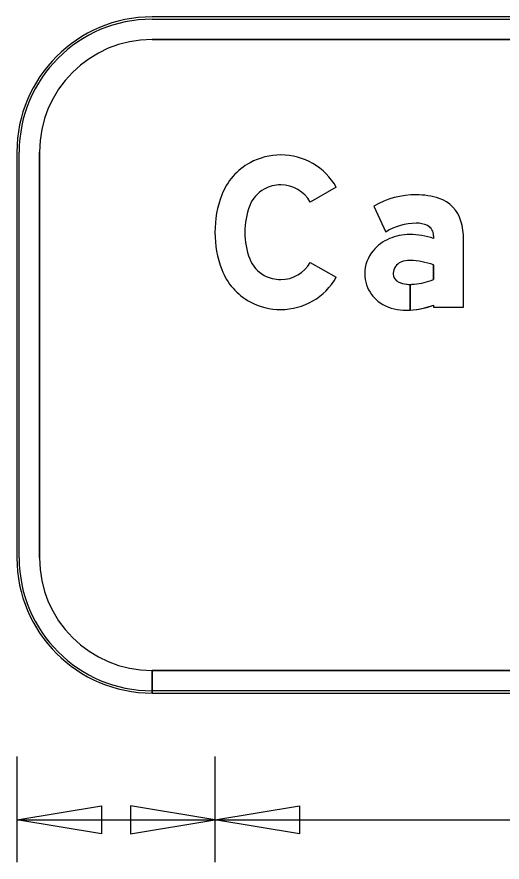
# Model space of a CAD drawing. Extents: x 1806251 to 1809821, y 414895 to 422886.
# Drawn here: x 1809676.965 to 1809677.396, y 415131.931 to 415132.681 of the extents above; entities that cross this region are included whole.
import ezdxf

# ---------------------------------------------------------------- set-up
doc = ezdxf.new("R2010")
doc.units = 0
for name, color, linetype in [('GSBWFILL', 7, 'Continuous'), ('GSCOLORFILL', 7, 'Continuous'), ('GSDIMS', 7, 'Continuous'), ('GSOUTLINE', 7, 'Continuous')]:
    doc.layers.add(name, color=color, linetype=linetype)

msp = doc.modelspace()

# ---------------------------------------------------------------- linework, layer by layer
at = {"layer": 'GSBWFILL'}
for p, q in [((1809678.10509, 415132.68057), (1809677.08509, 415132.68057)), ((1809677.08509, 415132.66057), (1809678.10509, 415132.66057)), ((1809676.96509, 415132.56057), (1809676.96509, 415132.20057)), ((1809676.98509, 415132.20057), (1809676.98509, 415132.56057)), ((1809677.08509, 415132.08057), (1809677.08509, 415132.10057)), ((1809678.10509, 415132.10057), (1809677.08529, 415132.10057)), ((1809677.08529, 415132.10057), (1809677.08529, 415132.08057)), ((1809677.08529, 415132.08057), (1809678.10509, 415132.08057))]:
    msp.add_line(p, q, dxfattribs=at)
for points in [[(1809677.24863, 415132.52936), (1809677.22549, 415132.51624)], [(1809677.2819, 415132.51273), (1809677.29258, 415132.48968)], [(1809677.33508, 415132.48644), (1809677.33508, 415132.48399)], [(1809677.33508, 415132.42483), (1809677.33508, 415132.42297), (1809677.36168, 415132.42297), (1809677.36168, 415132.48299)], [(1809677.22549, 415132.4627), (1809677.24863, 415132.44959)], [(1809677.33508, 415132.46044), (1809677.33508, 415132.44752)], [(1809677.31413, 415132.4204), (1809677.31413, 415132.44322)], [(1809677.31414, 415132.44322), (1809677.31414, 415132.4204)]]:
    msp.add_lwpolyline(points, dxfattribs=at)
for centre, radius, start, end in [((1809677.08509, 415132.56057), 0.12, 90, 180), ((1809677.08509, 415132.56057), 0.1, 90, 180), ((1809677.08509, 415132.20057), 0.12, 180, 270), ((1809677.08509, 415132.20057), 0.1, 180, 270)]:
    msp.add_arc(centre, radius, start, end, dxfattribs=at)
for centre, major_axis, start_param, end_param in [((1809677.19936, 415132.50059), (0, 0.05748), 0, 0.495249), ((1809677.19936, 415132.50143), (0, 0.05663), 5.228016, 6.283185), ((1809677.19796, 415132.50318), (0, 0.05453), 0.495249, 1.205818), ((1809677.19936, 415132.50059), (0, 0.03088), 0, 0.495249), ((1809677.19936, 415132.50143), (0, 0.03003), 5.228016, 6.283185), ((1809677.23384, 415132.48947), (0, 0.09294), 1.205818, 1.935775), ((1809677.19796, 415132.50318), (0, 0.02793), 0.495249, 1.205818), ((1809677.31963, 415132.44649), (0, 0.07624), 0, 0.517719), ((1809677.31963, 415132.45762), (0, 0.0651), 5.96613, 6.283185), ((1809677.3306, 415132.49104), (0, 0.02992), 4.997165, 5.96613), ((1809677.23384, 415132.48947), (0, 0.06634), 1.205818, 1.935775), ((1809677.31963, 415132.44649), (0, 0.05097), 0, 0.559495), ((1809677.32058, 415132.47733), (0, 0.02015), 5.822746, 6.330435), ((1809677.3251, 415132.48644), (0, 0.00997), 4.712389, 5.822746), ((1809677.30307, 415132.48299), (0, 0.05861), 4.712389, 4.997165), ((1809677.31374, 415132.44186), (0, 0.04561), 0, 0.404512), ((1809677.31374, 415132.42032), (0, 0.06715), 5.959871, 6.283185), ((1809677.31062, 415132.44865), (0, 0.03814), 0.399285, 0.87593), ((1809677.30593, 415132.45256), (0, 0.03203), 0.87593, 1.570796), ((1809677.19796, 415132.47576), (0, 0.02793), 1.935775, 2.646344), ((1809677.19936, 415132.47751), (0, 0.03003), 3.141593, 4.196762), ((1809677.31047, 415132.45259), (0, 0.01131), 0.408547, 1.530785), ((1809677.31362, 415132.44531), (0, 0.01923), 6.259455, 6.691732), ((1809677.31223, 415132.39917), (0, 0.06539), 5.926185, 6.254823), ((1809677.19796, 415132.47576), (0, 0.05453), 1.935775, 2.646344), ((1809677.19936, 415132.47835), (0, 0.03088), 2.646344, 3.141593), ((1809677.19936, 415132.47751), (0, 0.05663), 3.141593, 4.196762), ((1809677.30451, 415132.45256), (0, 0.03062), 1.570796, 2.21394), ((1809677.31121, 415132.45256), (0, 0.01204), 1.530785, 1.570796), ((1809677.30715, 415132.45256), (0, 0.00798), 1.570796, 2.757027), ((1809677.31258, 415132.50473), (0, 0.06148), 3.228562, 3.516221), ((1809677.31413, 415132.46982), (0, 0.0266), 2.757027, 3.141593), ((1809677.31413, 415132.46982), (0, 0.0266), 3.141843, 3.28451), ((1809677.30723, 415132.4546), (0, 0.03401), 2.21394, 2.611125), ((1809677.19936, 415132.47835), (0, 0.05748), 2.646344, 3.141593), ((1809677.31072, 415132.46608), (0, 0.04577), 2.672443, 3.141593), ((1809677.31072, 415132.4882), (0, 0.06789), 3.141593, 3.191959), ((1809677.31072, 415132.4882), (0, 0.06789), 3.192057, 3.508644)]:
    msp.add_ellipse(centre, major_axis=major_axis, ratio=0.999998, start_param=start_param, end_param=end_param, dxfattribs=at)
at = {"layer": 'GSCOLORFILL'}
for p, q in [((1809678.10509, 415132.68057), (1809677.08509, 415132.68057)), ((1809678.10509, 415132.68057), (1809677.08509, 415132.68057)), ((1809678.10509, 415132.68057), (1809677.08509, 415132.68057)), ((1809677.08509, 415132.67857), (1809678.10509, 415132.67857)), ((1809677.08509, 415132.66057), (1809678.10509, 415132.66057)), ((1809676.96509, 415132.56057), (1809676.96509, 415132.20057)), ((1809676.96509, 415132.56057), (1809676.96509, 415132.20057)), ((1809676.96509, 415132.56057), (1809676.96509, 415132.20057)), ((1809676.96709, 415132.20057), (1809676.96709, 415132.56057)), ((1809676.98509, 415132.20057), (1809676.98509, 415132.56057)), ((1809677.08509, 415132.08057), (1809677.08509, 415132.10057)), ((1809678.10509, 415132.10057), (1809677.08529, 415132.10057)), ((1809677.08529, 415132.10057), (1809677.08529, 415132.08057)), ((1809677.08509, 415132.08057), (1809677.08509, 415132.08257)), ((1809677.08509, 415132.08057), (1809678.10509, 415132.08057)), ((1809678.10509, 415132.08257), (1809677.08511, 415132.08257)), ((1809677.08511, 415132.08257), (1809677.08511, 415132.08057)), ((1809677.08511, 415132.08057), (1809678.10509, 415132.08057)), ((1809677.08529, 415132.08057), (1809678.10509, 415132.08057))]:
    msp.add_line(p, q, dxfattribs=at)
for points in [[(1809677.24863, 415132.52936), (1809677.22549, 415132.51624)], [(1809677.2819, 415132.51273), (1809677.29258, 415132.48968)], [(1809677.33508, 415132.48644), (1809677.33508, 415132.48399)], [(1809677.33508, 415132.42483), (1809677.33508, 415132.42297), (1809677.36168, 415132.42297), (1809677.36168, 415132.48299)], [(1809677.22549, 415132.4627), (1809677.24863, 415132.44959)], [(1809677.33508, 415132.46044), (1809677.33508, 415132.44752)], [(1809677.31413, 415132.4204), (1809677.31413, 415132.44322)], [(1809677.31414, 415132.44322), (1809677.31414, 415132.4204)]]:
    msp.add_lwpolyline(points, dxfattribs=at)
for centre, radius, start, end in [((1809677.08509, 415132.56057), 0.12, 90, 180), ((1809677.08509, 415132.56057), 0.12, 90, 180), ((1809677.08509, 415132.56057), 0.12, 90, 180), ((1809677.08509, 415132.56057), 0.118, 90, 180), ((1809677.08509, 415132.56057), 0.1, 90, 180), ((1809677.08509, 415132.20057), 0.12, 180, 270), ((1809677.08509, 415132.20057), 0.12, 180, 270), ((1809677.08509, 415132.20057), 0.12, 180, 270), ((1809677.08509, 415132.20057), 0.118, 180, 270), ((1809677.08509, 415132.20057), 0.1, 180, 270)]:
    msp.add_arc(centre, radius, start, end, dxfattribs=at)
for centre, major_axis, start_param, end_param in [((1809677.19936, 415132.50059), (0, 0.05748), 0, 0.495249), ((1809677.19936, 415132.50143), (0, 0.05663), 5.228016, 6.283185), ((1809677.19796, 415132.50318), (0, 0.05453), 0.495249, 1.205818), ((1809677.19936, 415132.50059), (0, 0.03088), 0, 0.495249), ((1809677.19936, 415132.50143), (0, 0.03003), 5.228016, 6.283185), ((1809677.23384, 415132.48947), (0, 0.09294), 1.205818, 1.935775), ((1809677.19796, 415132.50318), (0, 0.02793), 0.495249, 1.205818), ((1809677.31963, 415132.44649), (0, 0.07624), 0, 0.517719), ((1809677.31963, 415132.45762), (0, 0.0651), 5.96613, 6.283185), ((1809677.3306, 415132.49104), (0, 0.02992), 4.997165, 5.96613), ((1809677.23384, 415132.48947), (0, 0.06634), 1.205818, 1.935775), ((1809677.31963, 415132.44649), (0, 0.05097), 0, 0.559495), ((1809677.32058, 415132.47733), (0, 0.02015), 5.822746, 6.330435), ((1809677.3251, 415132.48644), (0, 0.00997), 4.712389, 5.822746), ((1809677.30307, 415132.48299), (0, 0.05861), 4.712389, 4.997165), ((1809677.31374, 415132.44186), (0, 0.04561), 0, 0.404512), ((1809677.31374, 415132.42032), (0, 0.06715), 5.959871, 6.283185), ((1809677.31062, 415132.44865), (0, 0.03814), 0.399285, 0.87593), ((1809677.30593, 415132.45256), (0, 0.03203), 0.87593, 1.570796), ((1809677.19796, 415132.47576), (0, 0.02793), 1.935775, 2.646344), ((1809677.19936, 415132.47751), (0, 0.03003), 3.141593, 4.196762), ((1809677.31047, 415132.45259), (0, 0.01131), 0.408547, 1.530785), ((1809677.31362, 415132.44531), (0, 0.01923), 6.259455, 6.691732), ((1809677.31223, 415132.39917), (0, 0.06539), 5.926185, 6.254823), ((1809677.19796, 415132.47576), (0, 0.05453), 1.935775, 2.646344), ((1809677.19936, 415132.47835), (0, 0.03088), 2.646344, 3.141593), ((1809677.19936, 415132.47751), (0, 0.05663), 3.141593, 4.196762), ((1809677.30451, 415132.45256), (0, 0.03062), 1.570796, 2.21394), ((1809677.31121, 415132.45256), (0, 0.01204), 1.530785, 1.570796), ((1809677.30715, 415132.45256), (0, 0.00798), 1.570796, 2.757027), ((1809677.31258, 415132.50473), (0, 0.06148), 3.228562, 3.516221), ((1809677.31413, 415132.46982), (0, 0.0266), 2.757027, 3.141593), ((1809677.31413, 415132.46982), (0, 0.0266), 3.141843, 3.28451), ((1809677.30723, 415132.4546), (0, 0.03401), 2.21394, 2.611125), ((1809677.19936, 415132.47835), (0, 0.05748), 2.646344, 3.141593), ((1809677.31072, 415132.46608), (0, 0.04577), 2.672443, 3.141593), ((1809677.31072, 415132.4882), (0, 0.06789), 3.141593, 3.191959), ((1809677.31072, 415132.4882), (0, 0.06789), 3.192057, 3.508644)]:
    msp.add_ellipse(centre, major_axis=major_axis, ratio=0.999998, start_param=start_param, end_param=end_param, dxfattribs=at)
at = {"layer": 'GSDIMS'}
for p, q in [((1809676.96509, 415132.02432), (1809676.96509, 415131.93057)), ((1809677.1409, 415132.02432), (1809677.1409, 415131.93057)), ((1809677.1409, 415132.02432), (1809677.1409, 415131.93057)), ((1809676.96509, 415131.96807), (1809677.1409, 415131.96807)), ((1809677.1409, 415131.96807), (1809678.05014, 415131.96807))]:
    msp.add_line(p, q, dxfattribs=at)
for points in [[(1809676.96509, 415131.96807), (1809677.04009, 415131.98057), (1809677.04009, 415131.95557)], [(1809677.1409, 415131.96807), (1809677.0659, 415131.98057), (1809677.0659, 415131.95557)], [(1809677.1409, 415131.96807), (1809677.2159, 415131.98057), (1809677.2159, 415131.95557)]]:
    msp.add_lwpolyline(points, close=True, dxfattribs=at)
at = {"layer": 'GSOUTLINE'}
for p, q in [((1809678.10509, 415132.68057), (1809677.08509, 415132.68057)), ((1809678.10509, 415132.66057), (1809677.08509, 415132.66057)), ((1809676.96509, 415132.56057), (1809676.96509, 415132.20057)), ((1809676.98509, 415132.56057), (1809676.98509, 415132.20057)), ((1809677.08509, 415132.10057), (1809678.10509, 415132.10057)), ((1809677.08509, 415132.08057), (1809678.10509, 415132.08057))]:
    msp.add_line(p, q, dxfattribs=at)
for points in [[(1809677.24863, 415132.52936), (1809677.22549, 415132.51624)], [(1809677.2819, 415132.51273), (1809677.29258, 415132.48968)], [(1809677.33508, 415132.48644), (1809677.33508, 415132.48399)], [(1809677.33508, 415132.42483), (1809677.33508, 415132.42297), (1809677.36168, 415132.42297), (1809677.36168, 415132.48299)], [(1809677.22549, 415132.4627), (1809677.24863, 415132.44959)], [(1809677.33508, 415132.44752), (1809677.33508, 415132.46044)]]:
    msp.add_lwpolyline(points, dxfattribs=at)
for centre, radius, start, end in [((1809677.08509, 415132.56057), 0.12, 90, 180), ((1809677.08509, 415132.56057), 0.1, 90, 180), ((1809677.08509, 415132.20057), 0.12, 180, 270), ((1809677.08509, 415132.20057), 0.1, 180, 270)]:
    msp.add_arc(centre, radius, start, end, dxfattribs=at)
for centre, major_axis, start_param, end_param in [((1809677.19936, 415132.50059), (0, 0.05748), 0, 0.495249), ((1809677.19936, 415132.50143), (0, 0.05663), 5.228016, 6.283185), ((1809677.19796, 415132.50318), (0, 0.05453), 0.495249, 1.205818), ((1809677.19936, 415132.50059), (0, 0.03088), 0, 0.495249), ((1809677.19936, 415132.50143), (0, 0.03003), 5.228016, 6.283185), ((1809677.23384, 415132.48947), (0, 0.09294), 1.205818, 1.935775), ((1809677.19796, 415132.50318), (0, 0.02793), 0.495249, 1.205818), ((1809677.31963, 415132.44649), (0, 0.07624), 6.283185, 6.800904), ((1809677.31963, 415132.45762), (0, 0.0651), 5.96613, 6.283185), ((1809677.3306, 415132.49104), (0, 0.02993), 4.997165, 5.96613), ((1809677.23384, 415132.48947), (0, 0.06634), 1.205818, 1.935775), ((1809677.31963, 415132.44649), (0, 0.05097), 0, 0.559495), ((1809677.32058, 415132.47733), (0, 0.02015), 5.822746, 6.330435), ((1809677.3251, 415132.48644), (0, 0.00998), 4.712389, 5.822746), ((1809677.30307, 415132.48299), (0, 0.05861), 4.712389, 4.997165), ((1809677.31374, 415132.44186), (0, 0.04561), 0, 0.404512), ((1809677.31374, 415132.42032), (0, 0.06715), 5.959871, 6.283185), ((1809677.31062, 415132.44865), (0, 0.03814), 0.399285, 0.87593), ((1809677.30593, 415132.45256), (0, 0.03203), 0.87593, 1.570796), ((1809677.19796, 415132.47576), (0, 0.02793), 1.935775, 2.646344), ((1809677.19936, 415132.47751), (0, 0.03003), 3.141593, 4.196762), ((1809677.31047, 415132.45259), (0, 0.0113), 0.408547, 1.530785), ((1809677.31362, 415132.44531), (0, 0.01923), 6.25958, 6.691732), ((1809677.31223, 415132.39917), (0, 0.06539), 5.926185, 6.254787), ((1809677.31405, 415132.46354), (0, 0.000997), 6.254787, 6.25958), ((1809677.19796, 415132.47576), (0, 0.05453), 1.935775, 2.646344), ((1809677.19936, 415132.47835), (0, 0.03088), 2.646344, 3.141593), ((1809677.19936, 415132.47751), (0, 0.05663), 3.141593, 4.196762), ((1809677.30451, 415132.45256), (0, 0.03062), 1.570796, 2.21394), ((1809677.31121, 415132.45256), (0, 0.01204), 1.530785, 1.570796), ((1809677.30715, 415132.45256), (0, 0.00798), 1.570796, 2.757027), ((1809677.31258, 415132.50473), (0, 0.06148), 3.228562, 3.516221), ((1809677.31413, 415132.46982), (0, 0.0266), 2.757027, 3.28451), ((1809677.30723, 415132.4546), (0, 0.03401), 2.21394, 2.611125), ((1809677.19936, 415132.47835), (0, 0.05748), 2.646344, 3.141593), ((1809677.31072, 415132.46608), (0, 0.04577), 2.672443, 3.141593), ((1809677.31072, 415132.4882), (0, 0.06789), 3.141593, 3.508644)]:
    msp.add_ellipse(centre, major_axis=major_axis, ratio=0.999998, start_param=start_param, end_param=end_param, dxfattribs=at)

doc.saveas('drawing.dxf')
